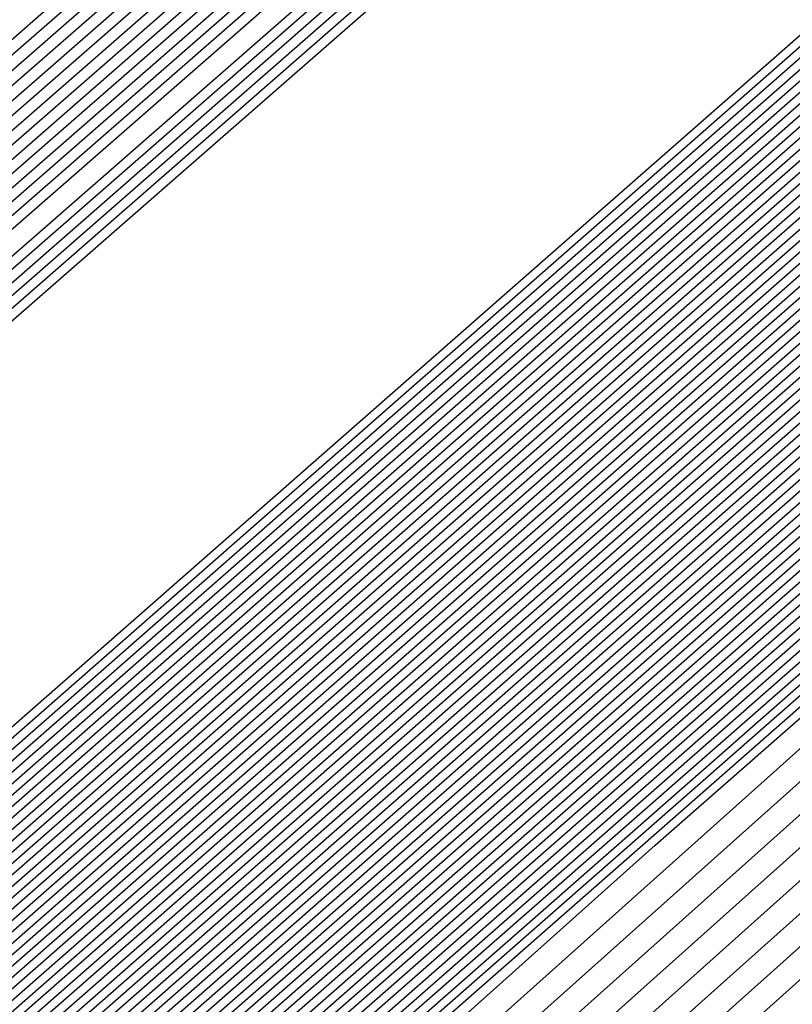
# Model space of a CAD drawing. Extents: x 3249832 to 3255657, y 13789405 to 13793316.
# Tile 866 of 1056: x 3253210.3257 to 3253210.3925, y 13791259.1805 to 13791259.2656. Entities that reach past the tile are written whole.
import ezdxf

# ---------------------------------------------------------------- set-up
doc = ezdxf.new("R2010")
doc.units = 0
doc.header["$LTSCALE"] = 100
doc.header["$MEASUREMENT"] = 0
for name, color, linetype in [('GRATIO_03231_CON', 1, 'CONTINUOUS'), ('GRATIO_0323_ICON', 1, 'CONTINUOUS'), ('TARGETS_EAST', 7, 'CONTINUOUS')]:
    doc.layers.add(name, color=color, linetype=linetype)

# ---------------------------------------------------------------- blocks, each defined once
blk = doc.blocks.new('Gratio_032316_contours')
at = {"layer": 'GRATIO_03231_CON', "color": 1, "linetype": 'Continuous', "flags": 128}
for points in [[(3253179.550267, 13791232.395029), (3253186.874414, 13791238.770013), (3253201.477501, 13791251.518979), (3253219.208231, 13791267.007142), (3253234.457627, 13791280.32933), (3253243.000283, 13791287.791533), (3253246.145111, 13791290.544398), (3253246.584601, 13791290.949743), (3253247.021869, 13791291.379004), (3253250.202537, 13791294.242122), (3253258.882853, 13791301.95866), (3253274.442625, 13791315.738665), (3253292.755901, 13791331.954127), (3253308.320283, 13791345.767528)], [(3253180.165438, 13791232.938016), (3253187.284875, 13791239.131551), (3253201.725162, 13791251.736777), (3253219.339021, 13791267.122277), (3253234.513145, 13791280.378622), (3253243.016437, 13791287.806466), (3253246.146682, 13791290.546762), (3253246.583888, 13791290.950539), (3253247.016449, 13791291.376392), (3253250.166335, 13791294.21318), (3253258.763902, 13791301.857324), (3253274.176051, 13791315.507242), (3253292.315837, 13791331.569332), (3253307.732852, 13791345.251979)], [(3253180.780609, 13791233.481003), (3253187.695336, 13791239.493089), (3253201.972823, 13791251.954576), (3253219.469811, 13791267.237409), (3253234.568663, 13791280.427913), (3253243.03259, 13791287.821399), (3253246.148254, 13791290.549125), (3253246.583174, 13791290.951335), (3253247.01103, 13791291.37378), (3253250.130132, 13791294.184237), (3253258.64495, 13791301.755989), (3253273.909475, 13791315.27582), (3253291.875768, 13791331.184533), (3253307.145422, 13791344.736429)], [(3253181.395779, 13791234.02399), (3253188.105796, 13791239.854627), (3253202.220483, 13791252.172373), (3253219.600605, 13791267.352541), (3253234.62418, 13791280.477205), (3253243.048743, 13791287.836333), (3253246.149825, 13791290.551488), (3253246.582461, 13791290.952131), (3253247.00561, 13791291.371168), (3253250.09393, 13791294.155295), (3253258.525999, 13791301.654654), (3253273.642899, 13791315.044399), (3253291.435703, 13791330.799734), (3253306.557991, 13791344.22088)], [(3253182.62612, 13791235.109965), (3253188.926717, 13791240.577703), (3253202.715805, 13791252.60797), (3253219.862185, 13791267.582808), (3253234.735216, 13791280.575787), (3253243.08105, 13791287.8662), (3253246.152968, 13791290.556214), (3253246.581034, 13791290.953723), (3253246.994771, 13791291.365943), (3253250.021525, 13791294.09741), (3253258.288097, 13791301.451983), (3253273.109746, 13791314.581556), (3253290.555574, 13791330.03014), (3253305.383131, 13791343.18978)], [(3253183.241291, 13791235.652952), (3253189.337178, 13791240.939241), (3253202.963466, 13791252.825768), (3253219.992975, 13791267.69794), (3253234.790735, 13791280.625079), (3253243.097204, 13791287.881133), (3253246.154539, 13791290.558578), (3253246.58032, 13791290.954518), (3253246.989352, 13791291.363331), (3253249.985323, 13791294.068467), (3253258.169146, 13791301.350649), (3253272.843172, 13791314.350135), (3253290.115509, 13791329.645341), (3253304.7957, 13791342.67423)], [(3253189.747638, 13791241.300779), (3253203.211127, 13791253.043565), (3253220.123765, 13791267.813075), (3253234.846252, 13791280.67437), (3253243.113357, 13791287.896066), (3253246.15611, 13791290.560941), (3253246.579607, 13791290.955314), (3253246.983932, 13791291.360719), (3253249.94912, 13791294.039525), (3253258.050194, 13791301.249313), (3253272.576596, 13791314.118713), (3253289.67544, 13791329.260546), (3253304.208269, 13791342.15868)], [(3253190.158098, 13791241.662317), (3253203.458788, 13791253.261364), (3253220.254555, 13791267.928207), (3253234.90177, 13791280.723661), (3253243.129511, 13791287.911), (3253246.157681, 13791290.563304), (3253246.578894, 13791290.95611), (3253246.978513, 13791291.358107), (3253249.912918, 13791294.010583), (3253257.931243, 13791301.147978), (3253272.31002, 13791313.88729), (3253289.235376, 13791328.875747), (3253303.620839, 13791341.64313)], [(3253190.979019, 13791242.385393), (3253203.954109, 13791253.696959), (3253220.516135, 13791268.158471), (3253235.012806, 13791280.822244), (3253243.161817, 13791287.940867), (3253246.160824, 13791290.56803), (3253246.577467, 13791290.957702), (3253246.967674, 13791291.352882), (3253249.840514, 13791293.952698), (3253257.693341, 13791300.945308), (3253271.776867, 13791313.424447), (3253288.355246, 13791328.106153), (3253302.445978, 13791340.612031)], [(3253191.38948, 13791242.746931), (3253204.20177, 13791253.914758), (3253220.646925, 13791268.273606), (3253235.068324, 13791280.871536), (3253243.177971, 13791287.9558), (3253246.162395, 13791290.570393), (3253246.576753, 13791290.958498), (3253246.962254, 13791291.35027), (3253249.804311, 13791293.923755), (3253257.57439, 13791300.843972), (3253271.510293, 13791313.193026), (3253287.915181, 13791327.721354), (3253301.858547, 13791340.096481)], [(3253191.79994, 13791243.108469), (3253204.449431, 13791254.132556), (3253220.777718, 13791268.388738), (3253235.123841, 13791280.920827), (3253243.194124, 13791287.970733), (3253246.163966, 13791290.572756), (3253246.57604, 13791290.959294), (3253246.956835, 13791291.347658), (3253249.768109, 13791293.894813), (3253257.455439, 13791300.742638), (3253271.243717, 13791312.961604), (3253287.475113, 13791327.336555), (3253301.271117, 13791339.580931)], [(3253192.210401, 13791243.470007), (3253204.697094, 13791254.350353), (3253220.908508, 13791268.50387), (3253235.179359, 13791280.970118), (3253243.210278, 13791287.985667), (3253246.165538, 13791290.57512), (3253246.575327, 13791290.96009), (3253246.951415, 13791291.345046), (3253249.731907, 13791293.86587), (3253257.336487, 13791300.641302), (3253270.977141, 13791312.730183), (3253287.035048, 13791326.95176), (3253300.683687, 13791339.065381)]]:
    blk.add_lwpolyline(points, dxfattribs=at)
at = {"layer": 'GRATIO_03231_CON', "color": 5, "linetype": 'Continuous', "flags": 128}
for points in [[(3253178.319926, 13791231.309054), (3253186.053494, 13791238.046937), (3253200.982177, 13791251.083383), (3253218.946651, 13791266.776878), (3253234.346592, 13791280.230748), (3253242.967977, 13791287.761666), (3253246.141969, 13791290.539672), (3253246.586028, 13791290.948151), (3253247.021068, 13791291.373941), (3253250.18182, 13791294.217704), (3253258.80647, 13791301.883558), (3253274.269372, 13791315.565571), (3253292.489554, 13791331.617619), (3253308.022214, 13791345.183537)], [(3253177.704756, 13791230.766067), (3253185.643033, 13791237.685398), (3253200.734516, 13791250.865585), (3253218.815861, 13791266.661746), (3253234.291074, 13791280.181456), (3253242.951823, 13791287.746732), (3253246.140397, 13791290.537309), (3253246.586741, 13791290.947355), (3253247.014362, 13791291.365837), (3253250.12102, 13791294.160915), (3253258.59804, 13791301.695547), (3253273.796257, 13791315.143359), (3253291.704555, 13791330.920638), (3253306.971337, 13791344.254342)], [(3253177.089585, 13791230.22308), (3253185.232573, 13791237.323861), (3253200.486855, 13791250.647788), (3253218.685071, 13791266.546611), (3253234.235555, 13791280.132165), (3253242.93567, 13791287.731799), (3253246.138826, 13791290.534946), (3253246.587455, 13791290.946559), (3253247.007656, 13791291.357733), (3253250.060221, 13791294.104125), (3253258.389611, 13791301.507537), (3253273.323142, 13791314.721148), (3253290.919561, 13791330.223658), (3253305.920461, 13791343.325148)], [(3253176.474414, 13791229.680093), (3253184.822112, 13791236.962323), (3253200.239195, 13791250.429989), (3253218.554281, 13791266.431479), (3253234.180037, 13791280.082873), (3253242.919516, 13791287.716865), (3253246.137255, 13791290.532583), (3253246.588168, 13791290.945763), (3253247.000951, 13791291.349628), (3253249.999421, 13791294.047336), (3253258.181181, 13791301.319527), (3253272.850028, 13791314.298938), (3253290.134562, 13791329.526677), (3253304.869584, 13791342.395954)], [(3253175.244073, 13791228.594119), (3253184.001191, 13791236.239247), (3253199.743873, 13791249.994392), (3253218.292697, 13791266.201212), (3253234.069002, 13791279.984291), (3253242.887209, 13791287.686999), (3253246.134112, 13791290.527856), (3253246.589595, 13791290.944171), (3253246.987539, 13791291.33342), (3253249.877822, 13791293.933757), (3253257.764321, 13791300.943507), (3253271.903798, 13791313.454514), (3253288.564569, 13791328.132716), (3253302.767831, 13791340.537565)], [(3253196.577061, 13791247.036147), (3253203.471051, 13791253.193803), (3253218.759506, 13791266.601258), (3253234.069714, 13791279.984133), (3253242.887716, 13791287.686623), (3253246.134624, 13791290.527313), (3253246.590308, 13791290.943375), (3253246.980833, 13791291.325315), (3253249.817023, 13791293.876967), (3253257.555891, 13791300.755497), (3253271.430682, 13791313.032305), (3253287.77957, 13791327.435736), (3253301.716954, 13791339.608371)], [(3253196.710569, 13791247.152543), (3253203.58621, 13791253.293811), (3253218.83398, 13791266.665582), (3253234.103448, 13791280.012829), (3253242.898008, 13791287.694797), (3253246.136358, 13791290.527838), (3253246.591022, 13791290.942579), (3253246.974128, 13791291.317211), (3253249.756224, 13791293.820178), (3253257.347461, 13791300.567486), (3253270.957567, 13791312.610093), (3253286.994572, 13791326.738755), (3253300.666077, 13791338.679176)], [(3253196.844077, 13791247.26894), (3253203.701371, 13791253.393818), (3253218.908454, 13791266.729905), (3253234.137183, 13791280.041526), (3253242.9083, 13791287.702971), (3253246.138093, 13791290.528363), (3253246.591735, 13791290.941783), (3253246.967422, 13791291.309107), (3253249.695424, 13791293.763388), (3253257.139032, 13791300.379476), (3253270.484453, 13791312.187881), (3253286.209573, 13791326.041774), (3253299.615201, 13791337.749981)], [(3253197.111093, 13791247.501735), (3253203.931691, 13791253.593836), (3253219.057401, 13791266.858547), (3253234.204654, 13791280.09892), (3253242.928884, 13791287.71932), (3253246.141561, 13791290.529414), (3253246.593162, 13791290.940191), (3253246.954011, 13791291.292898), (3253249.573825, 13791293.649809), (3253256.722172, 13791300.003456), (3253269.538223, 13791311.34346), (3253284.63958, 13791324.647813), (3253297.513447, 13791335.891592)], [(3253197.244601, 13791247.618131), (3253204.046851, 13791253.693843), (3253219.131875, 13791266.92287), (3253234.238388, 13791280.127617), (3253242.939176, 13791287.727494), (3253246.143296, 13791290.529939), (3253246.593875, 13791290.939395), (3253246.947305, 13791291.284794), (3253249.513026, 13791293.59302), (3253256.513742, 13791299.815445), (3253269.065109, 13791310.92125), (3253283.854581, 13791323.950833), (3253296.46257, 13791334.962398)], [(3253197.378109, 13791247.734529), (3253204.162012, 13791253.793851), (3253219.206348, 13791266.987193), (3253234.272124, 13791280.156313), (3253242.949468, 13791287.735668), (3253246.14503, 13791290.530465), (3253246.594589, 13791290.9386), (3253246.940599, 13791291.27669), (3253249.452226, 13791293.53623), (3253256.305312, 13791299.627435), (3253268.591994, 13791310.499038), (3253283.069583, 13791323.253852), (3253295.411694, 13791334.033204)], [(3253197.511617, 13791247.850926), (3253204.277171, 13791253.893859), (3253219.280822, 13791267.051512), (3253234.305859, 13791280.18501), (3253242.95976, 13791287.743843), (3253246.146765, 13791290.53099), (3253246.595302, 13791290.937804), (3253246.933893, 13791291.268586), (3253249.391427, 13791293.479441), (3253256.096882, 13791299.439425), (3253268.118879, 13791310.076826), (3253282.284588, 13791322.55687), (3253294.360818, 13791333.104009)], [(3253197.778633, 13791248.083719), (3253204.507492, 13791254.093876), (3253219.429769, 13791267.180159), (3253234.373329, 13791280.242404), (3253242.980343, 13791287.760191), (3253246.150233, 13791290.532041), (3253246.596729, 13791290.936212), (3253246.920482, 13791291.252377), (3253249.269828, 13791293.365862), (3253255.680023, 13791299.063404), (3253267.172648, 13791309.232405), (3253280.714591, 13791321.162909), (3253292.259064, 13791331.24562), (3253298.86322, 13791336.863506)], [(3253197.912141, 13791248.200117), (3253204.622651, 13791254.193883), (3253219.504243, 13791267.244478), (3253234.407064, 13791280.271101), (3253242.990635, 13791287.768365), (3253246.151968, 13791290.532566), (3253246.597442, 13791290.935416), (3253246.913776, 13791291.244273), (3253249.209028, 13791293.309072), (3253255.471593, 13791298.875394), (3253266.699533, 13791308.810193), (3253279.929596, 13791320.465926), (3253291.208188, 13791330.316426), (3253297.66843, 13791335.812021)], [(3253198.045649, 13791248.316514), (3253204.737812, 13791254.293891), (3253219.578716, 13791267.308801), (3253234.440798, 13791280.299798), (3253243.000927, 13791287.77654), (3253246.153702, 13791290.533091), (3253246.598156, 13791290.93462), (3253246.907071, 13791291.236168), (3253249.148229, 13791293.252283), (3253255.263163, 13791298.687384), (3253266.226419, 13791308.387983), (3253279.144597, 13791319.768946), (3253290.157311, 13791329.387232), (3253296.473639, 13791334.760535)], [(3253198.179157, 13791248.43291), (3253204.852971, 13791254.393901), (3253219.65319, 13791267.373124), (3253234.474533, 13791280.328495), (3253243.011219, 13791287.784714), (3253246.155437, 13791290.533616), (3253246.598869, 13791290.933824), (3253246.900365, 13791291.228064), (3253249.087429, 13791293.195493), (3253255.054733, 13791298.499374), (3253265.753304, 13791307.965772), (3253278.359599, 13791319.071965), (3253289.106434, 13791328.458038), (3253295.27885, 13791333.70905)], [(3253198.446173, 13791248.665705), (3253205.083292, 13791254.593916), (3253219.802137, 13791267.501766), (3253234.542003, 13791280.385889), (3253243.031803, 13791287.801062), (3253246.158905, 13791290.534667), (3253246.600296, 13791290.932232), (3253246.886954, 13791291.211856), (3253248.96583, 13791293.081914), (3253254.637874, 13791298.123353), (3253264.807075, 13791307.12135), (3253276.789604, 13791317.678004), (3253287.004681, 13791326.599649), (3253292.889269, 13791331.606079), (3253295.951331, 13791334.070942)], [(3253198.579681, 13791248.782102), (3253205.198453, 13791254.693924), (3253219.876611, 13791267.566089), (3253234.575738, 13791280.414585), (3253243.042095, 13791287.809237), (3253246.16064, 13791290.535192), (3253246.60101, 13791290.931436), (3253246.880248, 13791291.203751), (3253248.905031, 13791293.025125), (3253254.429444, 13791297.935343), (3253264.33396, 13791306.699138), (3253276.004607, 13791316.981023), (3253285.953804, 13791325.670454), (3253291.694479, 13791330.554594), (3253294.7416, 13791333.011419)], [(3253198.713189, 13791248.898498), (3253205.313612, 13791254.793933), (3253219.951085, 13791267.630412), (3253234.609474, 13791280.443283), (3253243.052387, 13791287.817411), (3253246.162374, 13791290.535718), (3253246.601723, 13791290.93064), (3253246.873542, 13791291.195647), (3253248.844232, 13791292.968335), (3253254.221014, 13791297.747333), (3253263.860844, 13791306.276928), (3253275.21961, 13791316.284043), (3253284.902928, 13791324.74126), (3253290.499689, 13791329.503109), (3253293.53187, 13791331.951897)], [(3253198.846697, 13791249.014895), (3253205.428774, 13791254.893941), (3253220.025558, 13791267.694732), (3253234.643209, 13791280.47198), (3253243.062679, 13791287.825585), (3253246.164109, 13791290.536243), (3253246.602436, 13791290.929844), (3253246.866836, 13791291.187543), (3253248.783432, 13791292.911546), (3253254.012584, 13791297.559322), (3253263.387729, 13791305.854716), (3253274.434612, 13791315.58706), (3253283.852051, 13791323.812065), (3253289.304899, 13791328.451623), (3253292.322139, 13791330.892375), (3253295.398785, 13791333.387147)], [(3253199.113713, 13791249.247691), (3253205.659094, 13791255.093956), (3253220.174506, 13791267.823378), (3253234.710679, 13791280.529373), (3253243.083262, 13791287.841934), (3253246.167577, 13791290.537293), (3253246.603863, 13791290.928252), (3253246.853425, 13791291.171334), (3253248.661833, 13791292.797967), (3253253.595725, 13791297.183302), (3253262.4415, 13791305.010294), (3253272.864616, 13791314.193099), (3253281.750298, 13791321.953677), (3253286.915319, 13791326.348653), (3253289.902678, 13791328.77333), (3253293.186926, 13791331.457682)], [(3253199.247221, 13791249.364086), (3253205.774253, 13791255.193966), (3253220.248979, 13791267.887697), (3253234.744414, 13791280.558071), (3253243.093554, 13791287.850108), (3253246.169312, 13791290.537819), (3253246.604577, 13791290.927456), (3253246.846719, 13791291.16323), (3253248.601034, 13791292.741177), (3253253.387295, 13791296.995292), (3253261.968385, 13791304.588083), (3253272.07962, 13791313.496119), (3253280.699421, 13791321.024482), (3253285.720529, 13791325.297167), (3253288.692948, 13791327.713808), (3253292.080997, 13791330.492949), (3253297.619173, 13791335.1971)], [(3253199.380729, 13791249.480484), (3253205.889415, 13791255.293974), (3253220.323453, 13791267.95202), (3253234.778148, 13791280.586767), (3253243.103846, 13791287.858282), (3253246.171046, 13791290.538344), (3253246.60529, 13791290.92666), (3253246.840014, 13791291.155126), (3253248.540234, 13791292.684388), (3253253.178865, 13791296.807282), (3253261.495269, 13791304.165872), (3253271.294621, 13791312.799138), (3253279.648544, 13791320.095288), (3253284.525739, 13791324.245682), (3253287.483217, 13791326.654286), (3253290.975067, 13791329.528217), (3253296.715246, 13791334.410219)], [(3253199.514237, 13791249.596881), (3253206.004574, 13791255.393981), (3253220.397926, 13791268.016343), (3253234.811884, 13791280.615464), (3253243.114138, 13791287.866456), (3253246.172781, 13791290.538869), (3253246.606003, 13791290.925864), (3253246.833308, 13791291.147021), (3253248.479435, 13791292.627598), (3253252.970435, 13791296.619271), (3253261.022155, 13791303.743661), (3253270.509624, 13791312.102158), (3253278.597668, 13791319.166094), (3253283.330949, 13791323.194197), (3253286.273487, 13791325.594763), (3253289.869138, 13791328.563484), (3253295.81132, 13791333.62334)], [(3253199.781252, 13791249.829674), (3253206.234894, 13791255.593998), (3253220.546874, 13791268.144986), (3253234.879353, 13791280.672858), (3253243.134722, 13791287.882805), (3253246.176249, 13791290.53992), (3253246.60743, 13791290.924272), (3253246.819896, 13791291.130813), (3253248.357836, 13791292.514019), (3253252.553575, 13791296.243251), (3253260.075926, 13791302.899239), (3253268.939629, 13791310.708195), (3253276.495915, 13791317.307705), (3253280.941369, 13791321.091226), (3253283.854026, 13791323.475719), (3253287.657279, 13791326.63402), (3253294.003467, 13791332.049579)], [(3253199.91476, 13791249.946072), (3253206.350054, 13791255.694006), (3253220.621347, 13791268.209309), (3253234.913089, 13791280.701555), (3253243.145014, 13791287.890979), (3253246.177984, 13791290.540445), (3253246.608144, 13791290.923477), (3253246.813191, 13791291.122709), (3253248.297036, 13791292.45723), (3253252.345146, 13791296.055241), (3253259.60281, 13791302.477028), (3253268.154633, 13791310.011214), (3253275.445038, 13791316.37851), (3253279.746579, 13791320.03974), (3253282.644295, 13791322.416197), (3253286.55135, 13791325.669287), (3253293.099541, 13791331.2627), (3253300.795214, 13791337.869235)], [(3253200.048268, 13791250.062469), (3253206.465215, 13791255.794014), (3253220.695821, 13791268.273632), (3253234.946824, 13791280.730252), (3253243.155306, 13791287.899153), (3253246.179718, 13791290.540971), (3253246.608857, 13791290.922681), (3253246.806485, 13791291.114604), (3253248.236237, 13791292.40044), (3253252.136716, 13791295.86723), (3253259.129695, 13791302.054816), (3253267.369634, 13791309.314234), (3253274.394161, 13791315.449316), (3253278.551789, 13791318.988255), (3253281.434565, 13791321.356674), (3253285.44542, 13791324.704555), (3253292.195614, 13791330.475819), (3253300.12972, 13791337.290156)], [(3253200.181776, 13791250.178867), (3253206.580374, 13791255.894021), (3253220.770295, 13791268.337951), (3253234.980558, 13791280.758949), (3253243.165597, 13791287.907327), (3253246.181453, 13791290.541496), (3253246.609571, 13791290.921885), (3253246.799779, 13791291.1065), (3253248.175437, 13791292.34365), (3253251.928286, 13791295.67922), (3253258.656581, 13791301.632605), (3253266.584637, 13791308.617253), (3253273.343284, 13791314.520121), (3253277.356999, 13791317.93677), (3253280.224834, 13791320.297152), (3253284.339491, 13791323.739822), (3253291.291688, 13791329.688939), (3253299.464229, 13791336.711079)], [(3253200.448792, 13791250.41166), (3253206.810695, 13791256.094039), (3253220.919242, 13791268.466597), (3253235.048029, 13791280.816343), (3253243.186181, 13791287.923676), (3253246.184922, 13791290.542546), (3253246.610997, 13791290.920293), (3253246.786368, 13791291.090291), (3253248.053838, 13791292.230072), (3253251.511426, 13791295.3032), (3253257.71035, 13791300.788183), (3253265.014642, 13791307.223292), (3253271.241531, 13791312.661733), (3253274.967419, 13791315.833799), (3253277.805373, 13791318.178108), (3253282.127631, 13791321.810358), (3253289.483835, 13791328.115179), (3253298.133244, 13791335.552923)], [(3253200.5823, 13791250.528057), (3253206.925856, 13791256.194046), (3253220.993715, 13791268.530917), (3253235.081764, 13791280.845039), (3253243.196473, 13791287.93185), (3253246.186656, 13791290.543072), (3253246.611711, 13791290.919497), (3253246.779662, 13791291.082187), (3253247.993039, 13791292.173282), (3253251.302996, 13791295.11519), (3253257.237236, 13791300.365972), (3253264.229644, 13791306.52631), (3253270.190655, 13791311.732538), (3253273.772629, 13791314.782314), (3253276.595643, 13791317.118585), (3253281.021702, 13791320.845625), (3253288.579908, 13791327.328299), (3253297.467752, 13791334.973846)], [(3253200.715808, 13791250.644455), (3253207.041015, 13791256.294056), (3253221.068189, 13791268.59524), (3253235.115498, 13791280.873737), (3253243.206765, 13791287.940024), (3253246.18839, 13791290.543597), (3253246.612424, 13791290.918701), (3253246.772956, 13791291.074083), (3253247.93224, 13791292.116492), (3253251.094567, 13791294.927179), (3253256.764121, 13791299.943761), (3253263.444647, 13791305.82933), (3253269.139778, 13791310.803344), (3253272.577839, 13791313.730828), (3253275.385912, 13791316.059063), (3253279.915773, 13791319.880893), (3253287.675982, 13791326.541418), (3253296.802261, 13791334.394769)], [(3253200.849316, 13791250.760851), (3253207.156176, 13791256.394064), (3253221.142663, 13791268.659563), (3253235.149234, 13791280.902434), (3253243.217057, 13791287.948199), (3253246.190125, 13791290.544122), (3253246.613138, 13791290.917905), (3253246.766251, 13791291.065979), (3253247.87144, 13791292.059703), (3253250.886137, 13791294.739169), (3253256.291006, 13791299.52155), (3253262.659648, 13791305.132348), (3253268.088901, 13791309.87415), (3253271.383048, 13791312.679343), (3253274.176182, 13791314.999541), (3253278.809843, 13791318.91616), (3253286.772056, 13791325.754539), (3253296.136767, 13791333.81569)], [(3253201.116332, 13791250.993646), (3253207.386497, 13791256.594079), (3253221.29161, 13791268.788205), (3253235.216703, 13791280.959827), (3253243.237641, 13791287.964547), (3253246.193594, 13791290.545173), (3253246.614564, 13791290.916313), (3253246.752839, 13791291.04977), (3253247.749841, 13791291.946124), (3253250.469277, 13791294.363148), (3253255.344776, 13791298.677128), (3253261.089654, 13791303.738387), (3253265.987148, 13791308.015761), (3253268.993468, 13791310.576372), (3253271.756721, 13791312.880496), (3253276.597984, 13791316.986696), (3253284.964203, 13791324.180778), (3253294.805784, 13791332.657536)], [(3253201.24984, 13791251.110043), (3253207.501656, 13791256.694088), (3253221.366084, 13791268.852528), (3253235.250439, 13791280.988525), (3253243.247933, 13791287.972721), (3253246.195328, 13791290.545698), (3253246.615278, 13791290.915517), (3253246.746134, 13791291.041666), (3253247.689042, 13791291.889334), (3253250.260847, 13791294.175138), (3253254.871662, 13791298.254917), (3253260.304656, 13791303.041406), (3253264.936271, 13791307.086566), (3253267.798678, 13791309.524887), (3253270.54699, 13791311.820974), (3253275.492055, 13791316.021963), (3253284.060277, 13791323.393899), (3253294.140291, 13791332.078457)], [(3253201.383348, 13791251.226439), (3253207.616817, 13791256.794096), (3253221.440557, 13791268.916851), (3253235.284174, 13791281.017221), (3253243.258224, 13791287.980896), (3253246.197062, 13791290.546223), (3253246.615991, 13791290.914721), (3253246.739428, 13791291.033562), (3253247.628242, 13791291.832545), (3253250.052417, 13791293.987128), (3253254.398546, 13791297.832706), (3253259.519659, 13791302.344425), (3253263.885395, 13791306.157372), (3253266.603888, 13791308.473402), (3253269.33726, 13791310.761452), (3253274.386125, 13791315.057231), (3253283.156349, 13791322.607018), (3253293.474799, 13791331.49938)], [(3253201.516856, 13791251.342836), (3253207.731977, 13791256.894104), (3253221.515031, 13791268.98117), (3253235.317908, 13791281.045918), (3253243.268516, 13791287.98907), (3253246.198797, 13791290.546749), (3253246.616705, 13791290.913925), (3253246.732722, 13791291.025457), (3253247.567443, 13791291.775755), (3253249.843988, 13791293.799118), (3253253.925432, 13791297.410495), (3253258.734661, 13791301.647445), (3253262.834518, 13791305.228178), (3253265.409098, 13791307.421916), (3253268.127529, 13791309.701929), (3253273.280196, 13791314.092498), (3253282.252423, 13791321.820138), (3253292.809306, 13791330.920303), (3253301.810882, 13791338.630682)], [(3253201.783872, 13791251.575631), (3253207.962297, 13791257.094121), (3253221.663978, 13791269.109817), (3253235.385379, 13791281.103312), (3253243.2891, 13791288.005418), (3253246.202266, 13791290.547799), (3253246.618132, 13791290.912333), (3253246.719311, 13791291.009249), (3253247.445844, 13791291.662176), (3253249.427128, 13791293.423097), (3253252.979202, 13791296.566073), (3253257.164667, 13791300.253483), (3253260.732765, 13791303.369789), (3253263.019518, 13791305.318945), (3253265.708069, 13791307.582885), (3253271.068337, 13791312.163033), (3253280.44457, 13791320.246378), (3253291.478323, 13791329.762148), (3253300.885471, 13791337.825133)], [(3253201.91738, 13791251.692027), (3253208.077456, 13791257.194129), (3253221.738452, 13791269.174136), (3253235.419113, 13791281.132009), (3253243.299392, 13791288.013593), (3253246.204, 13791290.548325), (3253246.618845, 13791290.911537), (3253246.712605, 13791291.001144), (3253247.385044, 13791291.605387), (3253249.218698, 13791293.235087), (3253252.506087, 13791296.143862), (3253256.379669, 13791299.556502), (3253259.681888, 13791302.440594), (3253261.824728, 13791304.26746), (3253264.498338, 13791306.523363), (3253269.962407, 13791311.198301), (3253279.540643, 13791319.459498), (3253290.812829, 13791329.183071), (3253300.422766, 13791337.422359)], [(3253202.050886, 13791251.808424), (3253208.192618, 13791257.294136), (3253221.812925, 13791269.238459), (3253235.452849, 13791281.160706), (3253243.309684, 13791288.021767), (3253246.205734, 13791290.54885), (3253246.619558, 13791290.910741), (3253246.705899, 13791290.99304), (3253247.324245, 13791291.548597), (3253249.010269, 13791293.047077), (3253252.032972, 13791295.72165), (3253255.594672, 13791298.859521), (3253258.631011, 13791301.5114), (3253260.629938, 13791303.215975), (3253263.288608, 13791305.46384), (3253268.856478, 13791310.233569), (3253278.636718, 13791318.672617), (3253290.147338, 13791328.603992), (3253299.96006, 13791337.019585)], [(3253222.189727, 13791268.956195), (3253208.471011, 13791257.206985), (3253202.184394, 13791251.924823), (3253202.184394, 13791251.924822), (3253208.307777, 13791257.394144), (3253221.887399, 13791269.302782)], [(3253222.336854, 13791269.086923), (3253208.700353, 13791257.408126), (3253202.451409, 13791252.157615), (3253202.45141, 13791252.157615), (3253208.538097, 13791257.594161), (3253222.036346, 13791269.431424)], [(3253222.410417, 13791269.152286), (3253208.815023, 13791257.508695), (3253202.584921, 13791252.274011), (3253202.584918, 13791252.274013), (3253208.653258, 13791257.694169), (3253222.11082, 13791269.495747)], [(3253222.483981, 13791269.217651), (3253208.92969, 13791257.609264), (3253202.718428, 13791252.390411), (3253202.718426, 13791252.39041), (3253208.768418, 13791257.794177), (3253222.185294, 13791269.560071)], [(3253222.557544, 13791269.283014), (3253209.044361, 13791257.709832), (3253202.851936, 13791252.506807), (3253202.851934, 13791252.506806), (3253208.883579, 13791257.894186), (3253222.259767, 13791269.62439)], [(3253222.704671, 13791269.413741), (3253209.273702, 13791257.91097), (3253203.118951, 13791252.739602), (3253203.11895, 13791252.739601), (3253209.113899, 13791258.094202), (3253222.408715, 13791269.753036)], [(3253222.778233, 13791269.479104), (3253209.388373, 13791258.011542), (3253203.252459, 13791252.855998), (3253203.252458, 13791252.855998), (3253209.229059, 13791258.194209), (3253222.483188, 13791269.817355)], [(3253222.851796, 13791269.544469), (3253209.503043, 13791258.112111), (3253203.385966, 13791252.972394), (3253203.385966, 13791252.972394), (3253209.34422, 13791258.294219), (3253222.557662, 13791269.881678)], [(3253222.92536, 13791269.609832), (3253209.617714, 13791258.21268), (3253203.519474, 13791253.08879), (3253203.519474, 13791253.088791), (3253209.459379, 13791258.394226), (3253222.632135, 13791269.946001)], [(3253294.555932, 13791331.784818), (3253282.651333, 13791321.302735), (3253268.603203, 13791309.014447), (3253256.633797, 13791298.600272), (3253249.913733, 13791292.816087), (3253247.407106, 13791290.719974), (3253247.026376, 13791290.445568), (3253246.628672, 13791290.097267), (3253243.849802, 13791287.662521), (3253236.270245, 13791281.099544), (3253223.072487, 13791269.740559), (3253209.847055, 13791258.413819), (3253203.786489, 13791253.321586), (3253203.78649, 13791253.321586), (3253209.689707, 13791258.594234), (3253222.78114, 13791270.074575), (3253235.891608, 13791281.53353), (3253243.79641, 13791288.432975), (3253249.048806, 13791292.998606), (3253256.146548, 13791299.147074), (3253268.135158, 13791309.529006), (3253282.251274, 13791321.730918), (3253294.279297, 13791332.073309)], [(3253294.303412, 13791331.566983), (3253282.46184, 13791321.140397), (3253268.488083, 13791308.917171), (3253256.582029, 13791298.558148), (3253249.897517, 13791292.804611), (3253247.40414, 13791290.719612), (3253247.02543, 13791290.446644), (3253246.629001, 13791290.099378), (3253243.858784, 13791287.672183), (3253236.302787, 13791281.129602), (3253223.14605, 13791269.805922), (3253209.961726, 13791258.514388), (3253203.919997, 13791253.437981), (3253203.919998, 13791253.437982), (3253209.804872, 13791258.694236), (3253222.855652, 13791270.138852), (3253235.925472, 13791281.562076), (3253243.805117, 13791288.439206), (3253249.036009, 13791292.985734), (3253256.097231, 13791299.102201), (3253268.022476, 13791309.42905), (3253282.06389, 13791321.566318), (3253294.028242, 13791331.853946)], [(3253294.050892, 13791331.349147), (3253282.272347, 13791320.978058), (3253268.372959, 13791308.819897), (3253256.53026, 13791298.516025), (3253249.8813, 13791292.793135), (3253247.401173, 13791290.719249), (3253247.024485, 13791290.447721), (3253246.629331, 13791290.101489), (3253243.867765, 13791287.681844), (3253236.335328, 13791281.15966), (3253223.219613, 13791269.871285), (3253210.076396, 13791258.614957), (3253204.053508, 13791253.554381), (3253204.053506, 13791253.554379), (3253209.920037, 13791258.79424), (3253222.930167, 13791270.20313), (3253235.959336, 13791281.590624), (3253243.813823, 13791288.445438), (3253249.023211, 13791292.972861), (3253256.047914, 13791299.057326), (3253267.909792, 13791309.329092), (3253281.876511, 13791321.401718), (3253293.777187, 13791331.634584)], [(3253293.798373, 13791331.131311), (3253282.082854, 13791320.815718), (3253268.257836, 13791308.722622), (3253256.478491, 13791298.473901), (3253249.865083, 13791292.781659), (3253247.398206, 13791290.718887), (3253247.023539, 13791290.448797), (3253246.629661, 13791290.1036), (3253243.876746, 13791287.691505), (3253236.367871, 13791281.189718), (3253223.293177, 13791269.93665), (3253210.191067, 13791258.715525), (3253204.187016, 13791253.670777), (3253204.187014, 13791253.670777), (3253210.035202, 13791258.894242), (3253223.004679, 13791270.267407), (3253235.993201, 13791281.619171), (3253243.82253, 13791288.45167), (3253249.010414, 13791292.959989), (3253255.998597, 13791299.012453), (3253267.79711, 13791309.229136), (3253281.689131, 13791321.237116), (3253293.526131, 13791331.41522)], [(3253281.703867, 13791320.491041), (3253268.027588, 13791308.528072), (3253256.374954, 13791298.389654), (3253249.83265, 13791292.758707), (3253247.392273, 13791290.718163), (3253247.021649, 13791290.45095), (3253246.63032, 13791290.107823), (3253243.894709, 13791287.710827), (3253236.432955, 13791281.249833), (3253223.440304, 13791270.067378), (3253210.420408, 13791258.916665), (3253204.454031, 13791253.903573), (3253204.45403, 13791253.90357), (3253210.265496, 13791259.094286), (3253223.15342, 13791270.396274), (3253236.059978, 13791281.677323), (3253243.494674, 13791288.169109), (3253246.236293, 13791290.558915), (3253246.630942, 13791290.897916), (3253246.976878, 13791291.192818), (3253249.380962, 13791293.27243), (3253255.902209, 13791298.921086), (3253267.57241, 13791309.028745), (3253281.314456, 13791320.907856)], [(3253281.514374, 13791320.328701), (3253267.912464, 13791308.430798), (3253256.323186, 13791298.34753), (3253249.816433, 13791292.747232), (3253247.389307, 13791290.7178), (3253247.020703, 13791290.452026), (3253246.63065, 13791290.109934), (3253243.90369, 13791287.720489), (3253236.465497, 13791281.279891), (3253223.513867, 13791270.132741), (3253210.535079, 13791259.017233), (3253204.587539, 13791254.019969), (3253204.587538, 13791254.019968), (3253210.380657, 13791259.194295), (3253223.22789, 13791270.460601), (3253236.093697, 13791281.706031), (3253243.504926, 13791288.177315), (3253246.237927, 13791290.559532), (3253246.631434, 13791290.897348), (3253246.975681, 13791291.190435), (3253249.366914, 13791293.25849), (3253255.852885, 13791298.876217), (3253267.459724, 13791308.928789), (3253281.127076, 13791320.743256)], [(3253281.324881, 13791320.166363), (3253267.797344, 13791308.333522), (3253256.271417, 13791298.305406), (3253249.800217, 13791292.735756), (3253247.38634, 13791290.717438), (3253247.019758, 13791290.453103), (3253246.630979, 13791290.112045), (3253243.912671, 13791287.73015), (3253236.498039, 13791281.309949), (3253223.587429, 13791270.198103), (3253210.64975, 13791259.117804), (3253204.721046, 13791254.136365), (3253204.721046, 13791254.136365), (3253210.495817, 13791259.294303), (3253223.302356, 13791270.524924), (3253236.127417, 13791281.734739), (3253243.515178, 13791288.185521), (3253246.239562, 13791290.56015), (3253246.631926, 13791290.896781), (3253246.974483, 13791291.188052), (3253249.352866, 13791293.24455), (3253255.803561, 13791298.831348), (3253267.347038, 13791308.828835), (3253280.939697, 13791320.578654)], [(3253281.135387, 13791320.004024), (3253267.68222, 13791308.236247), (3253256.219649, 13791298.263283), (3253249.784, 13791292.72428), (3253247.383374, 13791290.717076), (3253247.018812, 13791290.454179), (3253246.631309, 13791290.114156), (3253243.921652, 13791287.739811), (3253236.530581, 13791281.340006), (3253223.660992, 13791270.263468), (3253210.76442, 13791259.218373), (3253204.854554, 13791254.25276), (3253204.854554, 13791254.252763), (3253210.610976, 13791259.394313), (3253223.376826, 13791270.589251), (3253236.161137, 13791281.763447), (3253243.52543, 13791288.193726), (3253246.241196, 13791290.560768), (3253246.632418, 13791290.896213), (3253246.973286, 13791291.185668), (3253249.338818, 13791293.230609), (3253255.754237, 13791298.786479), (3253267.234354, 13791308.728879), (3253280.752313, 13791320.414054)], [(3253267.451973, 13791308.041697), (3253256.116111, 13791298.179035), (3253249.751567, 13791292.701328), (3253247.377441, 13791290.716351), (3253247.016922, 13791290.456332), (3253246.631968, 13791290.118378), (3253243.939615, 13791287.759133), (3253236.595665, 13791281.400121), (3253223.808119, 13791270.394196), (3253210.993761, 13791259.419512), (3253205.121569, 13791254.485556), (3253205.12157, 13791254.485556), (3253210.841294, 13791259.59433), (3253223.525766, 13791270.717901), (3253236.228576, 13791281.820863), (3253243.545933, 13791288.210138), (3253246.244464, 13791290.562004), (3253246.633402, 13791290.895078), (3253246.970892, 13791291.180901), (3253249.310721, 13791293.202729), (3253255.655588, 13791298.696741), (3253267.008982, 13791308.528971)], [(3253267.336849, 13791307.944423), (3253256.064342, 13791298.136912), (3253249.73535, 13791292.689852), (3253247.374474, 13791290.715989), (3253247.015976, 13791290.457408), (3253246.632298, 13791290.120489), (3253243.948596, 13791287.768794), (3253236.628207, 13791281.430179), (3253223.881683, 13791270.459559), (3253211.108432, 13791259.520081), (3253205.255077, 13791254.601952), (3253205.255078, 13791254.601953), (3253210.956454, 13791259.694338), (3253223.600232, 13791270.782228), (3253236.262295, 13791281.84957), (3253243.556185, 13791288.218343), (3253246.246098, 13791290.562622), (3253246.633894, 13791290.89451), (3253246.969694, 13791291.178518), (3253249.296673, 13791293.188789), (3253255.606265, 13791298.651872), (3253266.896298, 13791308.429015)], [(3253267.221725, 13791307.847149), (3253256.012575, 13791298.094788), (3253249.719134, 13791292.678376), (3253247.371507, 13791290.715627), (3253247.015031, 13791290.458484), (3253246.632628, 13791290.1226), (3253243.957577, 13791287.778456), (3253236.66075, 13791281.460237), (3253223.955246, 13791270.524922), (3253211.223103, 13791259.62065), (3253205.388584, 13791254.718352), (3253205.388586, 13791254.718351), (3253211.071615, 13791259.794345), (3253223.674701, 13791270.846551), (3253236.296016, 13791281.878279), (3253243.566437, 13791288.226549), (3253246.247732, 13791290.56324), (3253246.634385, 13791290.893942), (3253246.968497, 13791291.176134), (3253249.282624, 13791293.174848), (3253255.55694, 13791298.607003), (3253266.783612, 13791308.329061)], [(3253267.106605, 13791307.749872), (3253255.960806, 13791298.052664), (3253249.702917, 13791292.6669), (3253247.368541, 13791290.715265), (3253247.014086, 13791290.459561), (3253246.632957, 13791290.124712), (3253243.966559, 13791287.788117), (3253236.693292, 13791281.490295), (3253224.02881, 13791270.590287), (3253211.337773, 13791259.72122), (3253205.522092, 13791254.834748), (3253205.522094, 13791254.834746), (3253211.186774, 13791259.894355), (3253223.749171, 13791270.910878), (3253236.329735, 13791281.906987), (3253243.576689, 13791288.234755), (3253246.249366, 13791290.563858), (3253246.634877, 13791290.893375), (3253246.9673, 13791291.173751), (3253249.268576, 13791293.160908), (3253255.507616, 13791298.562134), (3253266.670926, 13791308.229105)]]:
    blk.add_lwpolyline(points, dxfattribs=at)
at = {"layer": 'GRATIO_0323_ICON', "color": 7, "linetype": 'Continuous', "flags": 128}
for points in [[(3253175.859244, 13791229.137106), (3253184.411652, 13791236.600784), (3253199.991534, 13791250.212191), (3253218.423487, 13791266.316347), (3253234.12452, 13791280.033582), (3253242.903363, 13791287.701932), (3253246.135684, 13791290.53022), (3253246.588881, 13791290.944967), (3253246.994245, 13791291.341524), (3253249.938622, 13791293.990546), (3253257.972751, 13791301.131516), (3253272.376913, 13791313.876726), (3253289.349564, 13791328.829697), (3253303.818707, 13791341.466759)], [(3253182.01095, 13791234.566977), (3253188.516256, 13791240.216165), (3253202.468144, 13791252.390171), (3253219.731395, 13791267.467676), (3253234.679698, 13791280.526496), (3253243.064897, 13791287.851266), (3253246.151396, 13791290.553851), (3253246.581747, 13791290.952927), (3253247.000191, 13791291.368556), (3253250.057728, 13791294.126352), (3253258.407048, 13791301.553319), (3253273.376322, 13791314.812978), (3253290.995638, 13791330.414939), (3253305.970561, 13791343.705329)], [(3253196.977585, 13791247.385338), (3253203.81653, 13791253.493826), (3253218.982927, 13791266.794228), (3253234.170919, 13791280.070222), (3253242.918592, 13791287.711146), (3253246.139827, 13791290.528889), (3253246.592449, 13791290.940987), (3253246.960716, 13791291.301003), (3253249.634624, 13791293.706599), (3253256.930602, 13791300.191466), (3253270.011338, 13791311.765671), (3253285.424578, 13791325.344794), (3253298.564324, 13791336.820787)], [(3253197.645125, 13791247.967322), (3253204.392332, 13791253.993868), (3253219.355296, 13791267.115835), (3253234.339593, 13791280.213708), (3253242.970052, 13791287.752017), (3253246.148499, 13791290.531515), (3253246.596016, 13791290.937008), (3253246.927188, 13791291.260481), (3253249.330627, 13791293.422651), (3253255.888453, 13791299.251414), (3253267.645763, 13791309.654617), (3253281.499589, 13791321.859889), (3253293.30994, 13791332.174815)], [(3253198.312665, 13791248.549307), (3253204.968133, 13791254.493908), (3253219.727664, 13791267.437447), (3253234.508269, 13791280.357192), (3253243.021511, 13791287.792888), (3253246.157171, 13791290.534142), (3253246.599583, 13791290.933028), (3253246.893659, 13791291.21996), (3253249.02663, 13791293.138704), (3253254.846303, 13791298.311363), (3253265.28019, 13791307.54356), (3253277.574602, 13791318.374985), (3253288.055557, 13791327.528843), (3253294.084059, 13791332.657565)], [(3253190.568559, 13791242.023855), (3253203.706449, 13791253.479162), (3253220.385345, 13791268.043339), (3253234.957288, 13791280.772953), (3253243.145664, 13791287.925933), (3253246.159253, 13791290.565667), (3253246.57818, 13791290.956906), (3253246.973093, 13791291.355494), (3253249.876716, 13791293.98164), (3253257.812292, 13791301.046643), (3253272.043444, 13791313.655869), (3253288.795311, 13791328.490948), (3253303.033409, 13791341.12758)], [(3253198.980205, 13791249.131293), (3253205.543933, 13791254.993949), (3253220.100032, 13791267.759055), (3253234.676943, 13791280.500676), (3253243.07297, 13791287.833759), (3253246.165843, 13791290.536768), (3253246.60315, 13791290.929048), (3253246.860131, 13791291.179438), (3253248.722633, 13791292.854756), (3253253.804154, 13791297.371312), (3253262.914614, 13791305.432505), (3253273.649615, 13791314.89008), (3253282.801174, 13791322.882871), (3253288.110109, 13791327.400138), (3253291.112409, 13791329.832853), (3253294.292856, 13791332.422414)], [(3253199.647745, 13791249.713279), (3253206.119735, 13791255.493989), (3253220.4724, 13791268.080666), (3253234.845619, 13791280.644161), (3253243.12443, 13791287.87463), (3253246.174515, 13791290.539395), (3253246.606717, 13791290.925068), (3253246.826602, 13791291.138917), (3253248.418635, 13791292.570809), (3253252.762005, 13791296.431261), (3253260.54904, 13791303.321449), (3253269.724626, 13791311.405175), (3253277.546791, 13791318.236899), (3253282.136159, 13791322.142711), (3253285.063756, 13791324.535241), (3253288.763208, 13791327.598752), (3253294.907393, 13791332.836459)], [(3253200.315284, 13791250.295262), (3253206.695535, 13791255.994031), (3253220.844768, 13791268.402274), (3253235.014293, 13791280.787646), (3253243.175889, 13791287.915502), (3253246.183187, 13791290.542021), (3253246.610284, 13791290.921089), (3253246.793074, 13791291.098396), (3253248.114638, 13791292.286861), (3253251.719856, 13791295.49121), (3253258.183466, 13791301.210395), (3253265.799639, 13791307.920272), (3253272.292408, 13791313.590927), (3253276.162209, 13791316.885284), (3253279.015104, 13791319.23763), (3253283.233561, 13791322.77509), (3253290.387762, 13791328.902059), (3253298.798737, 13791336.132002)], [(3253200.982824, 13791250.877248), (3253207.271336, 13791256.494071), (3253221.217136, 13791268.723886), (3253235.182969, 13791280.93113), (3253243.227349, 13791287.956373), (3253246.191859, 13791290.544648), (3253246.613851, 13791290.917109), (3253246.759545, 13791291.057874), (3253247.810641, 13791292.002913), (3253250.677707, 13791294.551159), (3253255.817891, 13791299.099339), (3253261.874652, 13791304.435368), (3253267.038025, 13791308.944955), (3253270.188258, 13791311.627858), (3253272.966451, 13791313.940019), (3253277.703914, 13791317.951428), (3253285.868129, 13791324.967658), (3253295.471276, 13791333.236613)], [(3253201.650364, 13791251.459234), (3253207.847138, 13791256.994112), (3253221.589505, 13791269.045494), (3253235.351644, 13791281.074615), (3253243.278808, 13791287.997244), (3253246.200531, 13791290.547274), (3253246.617418, 13791290.913129), (3253246.726017, 13791291.017353), (3253247.506643, 13791291.718966), (3253249.635558, 13791293.611107), (3253253.452317, 13791296.988284), (3253257.949664, 13791300.950463), (3253261.783641, 13791304.298983), (3253264.214308, 13791306.370431), (3253266.917799, 13791308.642407), (3253272.174266, 13791313.127766), (3253281.348498, 13791321.033258), (3253292.143814, 13791330.341225), (3253301.348177, 13791338.227907)], [(3253222.263291, 13791269.021558), (3253208.585682, 13791257.307554), (3253202.317902, 13791252.041219), (3253202.317902, 13791252.041219), (3253208.422938, 13791257.494154), (3253221.961873, 13791269.367105)], [(3253222.631108, 13791269.348376), (3253209.159031, 13791257.810401), (3253202.985444, 13791252.623202), (3253202.985442, 13791252.623203), (3253208.998738, 13791257.994194), (3253222.334241, 13791269.688713)], [(3253294.808451, 13791332.002654), (3253282.840827, 13791321.465075), (3253268.718327, 13791309.111721), (3253256.685565, 13791298.642396), (3253249.92995, 13791292.827563), (3253247.410073, 13791290.720336), (3253247.027321, 13791290.444492), (3253246.628342, 13791290.095156), (3253243.840821, 13791287.65286), (3253236.237703, 13791281.069487), (3253222.998923, 13791269.675195), (3253209.732385, 13791258.313249), (3253203.652982, 13791253.20519), (3253203.652982, 13791253.205189), (3253209.574542, 13791258.494232), (3253222.706628, 13791270.010298), (3253235.857744, 13791281.504982), (3253243.787703, 13791288.426743), (3253249.061604, 13791293.011479), (3253256.195865, 13791299.191949), (3253268.247842, 13791309.628962), (3253282.438653, 13791321.895519), (3253294.530352, 13791332.292673)], [(3253281.89336, 13791320.65338), (3253268.142712, 13791308.625346), (3253256.426723, 13791298.431777), (3253249.848867, 13791292.770183), (3253247.39524, 13791290.718525), (3253247.022594, 13791290.449873), (3253246.62999, 13791290.105711), (3253243.885727, 13791287.701166), (3253236.400413, 13791281.219776), (3253223.36674, 13791270.002013), (3253210.305738, 13791258.816096), (3253204.320523, 13791253.787173), (3253204.320522, 13791253.787174), (3253210.150337, 13791258.994278), (3253223.078951, 13791270.331951), (3253236.026258, 13791281.648614), (3253243.484422, 13791288.160904), (3253246.234659, 13791290.558297), (3253246.63045, 13791290.898484), (3253246.978075, 13791291.195202), (3253249.395011, 13791293.286371), (3253255.951534, 13791298.965955), (3253267.685094, 13791309.128699), (3253281.501835, 13791321.072455)], [(3253280.945894, 13791319.841684), (3253267.567096, 13791308.138973), (3253256.16788, 13791298.221159), (3253249.767783, 13791292.712804), (3253247.380407, 13791290.716714), (3253247.017867, 13791290.455255), (3253246.631639, 13791290.116267), (3253243.930634, 13791287.749472), (3253236.563123, 13791281.370064), (3253223.734556, 13791270.328831), (3253210.879091, 13791259.318942), (3253204.988061, 13791254.36916), (3253204.988062, 13791254.369158), (3253210.726135, 13791259.49432), (3253223.451296, 13791270.653578), (3253236.194856, 13791281.792155), (3253243.535681, 13791288.201932), (3253246.24283, 13791290.561386), (3253246.63291, 13791290.895645), (3253246.972089, 13791291.183285), (3253249.324769, 13791293.216669), (3253255.704912, 13791298.74161), (3253267.121668, 13791308.628925), (3253280.564934, 13791320.249454)], [(3253266.991481, 13791307.652598), (3253255.909037, 13791298.01054), (3253249.6867, 13791292.655425), (3253247.365574, 13791290.714902), (3253247.01314, 13791290.460637), (3253246.633287, 13791290.126823), (3253243.97554, 13791287.797778), (3253236.725834, 13791281.520353), (3253224.102373, 13791270.655649), (3253211.452444, 13791259.821789), (3253205.655603, 13791254.951144), (3253205.655602, 13791254.951144), (3253211.301934, 13791259.994362), (3253223.823641, 13791270.975201), (3253236.363455, 13791281.935695), (3253243.58694, 13791288.24296), (3253246.251, 13791290.564476), (3253246.635369, 13791290.892807), (3253246.966103, 13791291.171368), (3253249.254528, 13791293.146968), (3253255.458291, 13791298.517265), (3253266.558242, 13791308.129151)]]:
    blk.add_lwpolyline(points, dxfattribs=at)

msp = doc.modelspace()

# ---------------------------------------------------------------- block references
at = {"layer": 'TARGETS_EAST'}
msp.add_blockref('Gratio_032316_contours', (0, 0), dxfattribs=at)

doc.saveas('drawing.dxf')
